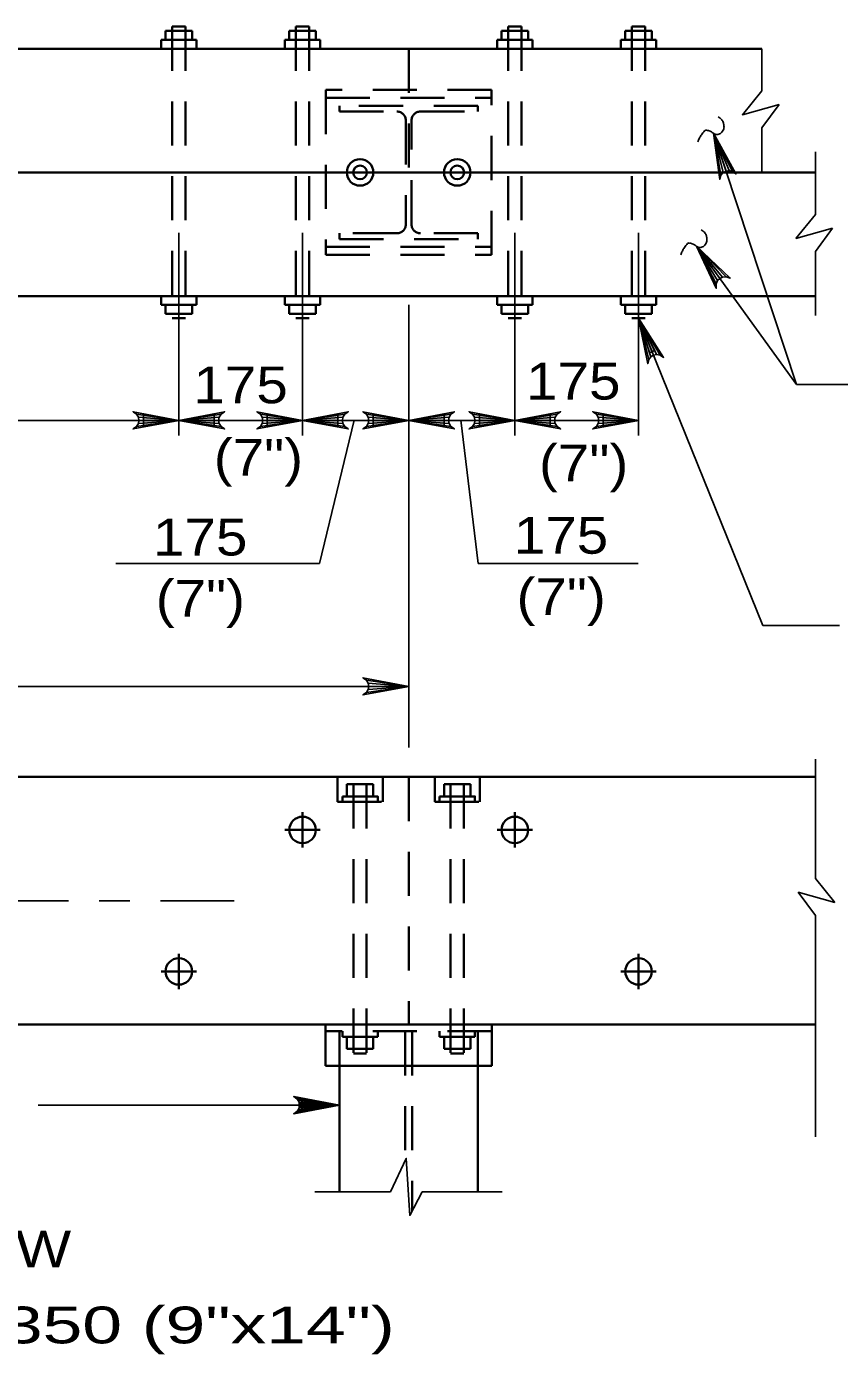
# Model space of a CAD drawing. Extents: x -6.4 to 73.1, y -66 to 0.
# Drawn here: x 62.224 to 64.878, y -6.719 to -2.386 of the extents above; entities that cross this region are included whole.
import ezdxf
from ezdxf.enums import TextEntityAlignment as Align

# ---------------------------------------------------------------- set-up
doc = ezdxf.new("R2010")
doc.units = 0
doc.header["$LTSCALE"] = 0.048
doc.linetypes.add('DOT_DASHED', pattern=[7.7, 5, -1.2, 0.3, -1.2])
doc.linetypes.add('MEDIUM_DASHED', pattern=[4.5, 3, -1.5])
for name, color, linetype, lineweight in [('3', 7, 'Continuous', 35), ('4', 7, 'Continuous', 25), ('5', 7, 'Continuous', 25)]:
    doc.layers.add(name, color=color, linetype=linetype, lineweight=lineweight)

msp = doc.modelspace()

# ---------------------------------------------------------------- hatches: boundary and pattern name
at = {"layer": '4'}
for points in [[(64.21942, -3.33792), (64.25458, -3.45108), (64.27283, -3.44375)], [(62.60467, -3.652), (62.60467, -3.69042), (62.72, -3.67117)], [(62.83533, -3.652), (62.83533, -3.69042), (62.72, -3.67117)], [(63.00833, -3.652), (63.00833, -3.69042), (63.12367, -3.67117)], [(63.239, -3.652), (63.239, -3.69042), (63.12367, -3.67117)], [(63.35433, -3.652), (63.35433, -3.69042), (63.46967, -3.67117)], [(63.585, -3.652), (63.585, -3.69042), (63.46967, -3.67117)], [(63.70042, -3.652), (63.70042, -3.69042), (63.81575, -3.67117)], [(63.93108, -3.652), (63.93108, -3.69042), (63.81575, -3.67117)], [(64.10408, -3.652), (64.10408, -3.69042), (64.21942, -3.67117)]]:
    msp.add_hatch(color=256, dxfattribs=at).paths.add_polyline_path(points)

# ---------------------------------------------------------------- linework, layer by layer
at = {"layer": '3'}
for p, q in [((62.67675, -2.40075), (62.76325, -2.40075)), ((62.67675, -2.42958), (62.67675, -2.40075)), ((62.69833, -2.38633), (62.74158, -2.38633)), ((62.76325, -2.42958), (62.76325, -2.40075)), ((63.08042, -2.40075), (63.16692, -2.40075)), ((63.08042, -2.42958), (63.08042, -2.40075)), ((63.10208, -2.38633), (63.14533, -2.38633)), ((63.16692, -2.42958), (63.16692, -2.40075)), ((63.7725, -2.40075), (63.859, -2.40075)), ((63.7725, -2.42958), (63.7725, -2.40075)), ((63.79408, -2.38633), (63.83733, -2.38633)), ((63.859, -2.42958), (63.859, -2.40075)), ((64.17617, -2.40075), (64.26267, -2.40075)), ((64.17617, -2.42958), (64.17617, -2.40075)), ((64.19775, -2.38633), (64.241, -2.38633)), ((64.26267, -2.42958), (64.26267, -2.40075)), ((64.62167, -2.4585), (58.49208, -2.4585)), ((62.66233, -2.42958), (62.77767, -2.42958)), ((62.66233, -2.4585), (62.66233, -2.42958)), ((62.77767, -2.4585), (62.77767, -2.42958)), ((63.066, -2.42958), (63.18133, -2.42958)), ((63.066, -2.4585), (63.066, -2.42958)), ((63.18133, -2.4585), (63.18133, -2.42958)), ((63.75808, -2.42958), (63.87342, -2.42958)), ((63.75808, -2.4585), (63.75808, -2.42958)), ((63.87342, -2.4585), (63.87342, -2.42958)), ((64.16175, -2.42958), (64.27708, -2.42958)), ((64.16175, -2.4585), (64.16175, -2.42958)), ((64.27708, -2.4585), (64.27708, -2.42958)), ((64.79608, -2.86217), (58.31758, -2.86217)), ((64.79608, -3.26583), (58.31758, -3.26583)), ((62.66233, -3.26583), (62.66233, -3.29467)), ((62.77767, -3.26583), (62.77767, -3.29467)), ((63.066, -3.26583), (63.066, -3.29467)), ((63.18133, -3.26583), (63.18133, -3.29467)), ((63.75808, -3.26583), (63.75808, -3.29467)), ((63.87342, -3.26583), (63.87342, -3.29467)), ((64.16175, -3.26583), (64.16175, -3.29467)), ((64.27708, -3.26583), (64.27708, -3.29467)), ((62.66233, -3.29467), (62.77767, -3.29467)), ((62.67675, -3.29467), (62.67675, -3.3235)), ((62.67675, -3.3235), (62.76325, -3.3235)), ((62.76325, -3.29467), (62.76325, -3.3235)), ((63.066, -3.29467), (63.18133, -3.29467)), ((63.08042, -3.29467), (63.08042, -3.3235)), ((63.08042, -3.3235), (63.16692, -3.3235)), ((63.16692, -3.29467), (63.16692, -3.3235)), ((63.75808, -3.29467), (63.87342, -3.29467)), ((63.7725, -3.29467), (63.7725, -3.3235)), ((63.7725, -3.3235), (63.859, -3.3235)), ((63.859, -3.29467), (63.859, -3.3235)), ((64.16175, -3.29467), (64.27708, -3.29467)), ((64.17617, -3.29467), (64.17617, -3.3235)), ((64.17617, -3.3235), (64.26267, -3.3235)), ((64.26267, -3.29467), (64.26267, -3.3235)), ((62.69833, -3.33792), (62.74158, -3.33792)), ((63.10208, -3.33792), (63.14533, -3.33792)), ((63.79408, -3.33792), (63.83733, -3.33792)), ((64.19775, -3.33792), (64.241, -3.33792)), ((64.79608, -4.83475), (58.31758, -4.83475)), ((63.26783, -4.89808), (63.26783, -4.8585)), ((63.35433, -4.8585), (63.26783, -4.8585)), ((63.35433, -4.89808), (63.35433, -4.8585)), ((63.585, -4.89808), (63.585, -4.8585)), ((63.6715, -4.8585), (63.585, -4.8585)), ((63.6715, -4.89808), (63.6715, -4.8585)), ((63.25342, -4.91625), (63.25342, -4.89808)), ((63.57058, -4.91625), (63.57058, -4.89808)), ((63.12367, -4.95008), (63.12367, -5.06542)), ((63.81575, -4.95008), (63.81575, -5.06542)), ((63.18133, -5.00775), (63.066, -5.00775)), ((63.87342, -5.00775), (63.75808, -5.00775)), ((62.72, -5.4115), (62.72, -5.52683)), ((64.21942, -5.4115), (64.21942, -5.52683)), ((62.77767, -5.46917), (62.66233, -5.46917)), ((64.27708, -5.46917), (64.16175, -5.46917)), ((64.79608, -5.64217), (58.31758, -5.64217)), ((63.19883, -5.64217), (63.19883, -5.77717)), ((63.25342, -5.66467), (63.25342, -5.68275)), ((63.36875, -5.66467), (63.36875, -5.68275)), ((63.57058, -5.66467), (63.57058, -5.68275)), ((63.68592, -5.66467), (63.68592, -5.68275)), ((63.7405, -5.64217), (63.7405, -5.77717)), ((63.25342, -5.68275), (63.36875, -5.68275)), ((63.26783, -5.68275), (63.26783, -5.72233)), ((63.35433, -5.68275), (63.35433, -5.72233)), ((63.57058, -5.68275), (63.68592, -5.68275)), ((63.585, -5.68275), (63.585, -5.72233)), ((63.6715, -5.68275), (63.6715, -5.72233)), ((63.26783, -5.72233), (63.35433, -5.72233)), ((63.28942, -5.73675), (63.33267, -5.73675)), ((63.585, -5.72233), (63.6715, -5.72233)), ((63.60658, -5.73675), (63.64983, -5.73675)), ((63.7405, -5.77717), (63.19883, -5.77717)), ((63.24383, -5.77717), (63.24383, -6.18858)), ((63.6955, -5.77717), (63.6955, -6.18858))]:
    msp.add_line(p, q, dxfattribs=at)
at = {"layer": '3', "linetype": 'MEDIUM_DASHED'}
for p, q in [((62.69833, -2.38633), (62.69833, -3.33792)), ((62.74158, -2.38633), (62.74158, -3.33792)), ((63.10208, -2.38633), (63.10208, -3.33792)), ((63.14533, -2.38633), (63.14533, -3.33792)), ((63.79408, -2.38633), (63.79408, -3.33792)), ((63.83733, -2.38633), (63.83733, -3.33792)), ((64.19775, -2.38633), (64.19775, -3.33792)), ((64.241, -2.38633), (64.241, -3.33792)), ((63.46967, -2.4585), (63.46967, -2.86217)), ((63.199, -2.61933), (63.74033, -2.61933)), ((63.46033, -2.69233), (63.46033, -3.032)), ((63.479, -3.032), (63.479, -2.69233)), ((63.199, -3.105), (63.74033, -3.105)), ((63.46967, -4.83475), (63.46967, -5.64217)), ((63.28942, -4.8585), (63.28942, -5.73675)), ((63.33267, -4.8585), (63.33267, -5.73675)), ((63.60658, -4.8585), (63.60658, -5.73675)), ((63.64983, -4.8585), (63.64983, -5.73675)), ((63.7405, -5.66467), (63.19883, -5.66467)), ((63.24383, -5.66467), (63.24383, -5.77717)), ((63.45842, -5.66467), (63.45842, -6.08625)), ((63.48092, -5.66467), (63.48092, -6.25058)), ((63.6955, -5.66467), (63.6955, -5.77717))]:
    msp.add_line(p, q, dxfattribs=at)
at = {"layer": '3', "lineweight": 25}
for p, q in [((64.62167, -2.59625), (64.62167, -2.4585)), ((64.67758, -2.64042), (64.62167, -2.717)), ((64.62167, -2.86217), (64.62167, -2.717)), ((64.79608, -2.99992), (64.79608, -2.79483)), ((64.79608, -2.99992), (64.73275, -3.07792)), ((64.73275, -3.07792), (64.852, -3.04408)), ((64.852, -3.04408), (64.79608, -3.12067)), ((64.79608, -3.32908), (64.79608, -3.12067)), ((64.79608, -4.77708), (64.79608, -5.166)), ((64.79608, -5.166), (64.8595, -5.244)), ((64.74025, -5.21017), (64.79608, -5.28675)), ((64.8595, -5.244), (64.74025, -5.21017)), ((64.79608, -5.28675), (64.79608, -6.00908)), ((63.16342, -6.18858), (63.41017, -6.18858))]:
    msp.add_line(p, q, dxfattribs=at)
at = {"layer": '3', "linetype": 'MEDIUM_DASHED'}
for points in [[(63.199, -3.13117), (63.74033, -3.13117), (63.74033, -2.59317), (63.199, -2.59317)], [(63.23733, -4.91625), (63.38492, -4.91625), (63.38492, -4.83483), (63.23733, -4.83483)], [(63.5545, -4.91625), (63.70208, -4.91625), (63.70208, -4.83483), (63.5545, -4.83483)]]:
    msp.add_lwpolyline(points, close=True, dxfattribs=at)
at = {"layer": '3', "lineweight": 25}
for points in [[(64.62167, -2.59625), (64.55833, -2.67417), (64.67758, -2.64042)], [(63.41017, -6.18858), (63.46175, -6.07917), (63.47308, -6.26542), (63.51375, -6.18858), (63.775, -6.18858)]]:
    msp.add_lwpolyline(points, dxfattribs=at)
at = {"layer": '3', "linetype": 'MEDIUM_DASHED'}
for points in [[(63.6955, -2.64475), (63.24383, -2.64475), (63.24383, -2.66358), (63.43158, -2.66358)], [(63.50775, -2.66358), (63.6955, -2.66358), (63.6955, -2.64475)], [(63.43158, -3.06075), (63.24383, -3.06075), (63.24383, -3.07958), (63.6955, -3.07958), (63.6955, -3.06075), (63.50775, -3.06075)]]:
    msp.add_lwpolyline(points, dxfattribs=at)
at = {"layer": '3'}
for points in [[(63.36875, -4.91625), (63.36875, -4.89808), (63.25342, -4.89808)], [(63.68592, -4.91625), (63.68592, -4.89808), (63.57058, -4.89808)]]:
    msp.add_lwpolyline(points, dxfattribs=at)
for centre, radius in [((63.31108, -2.86217), 0.04325), ((63.31108, -2.86217), 0.02242), ((63.62825, -2.86217), 0.04325), ((63.62825, -2.86217), 0.02242), ((63.12369, -5.00774), 0.04325), ((63.81574, -5.00774), 0.04325), ((62.71999, -5.46911), 0.04325), ((64.21943, -5.46911), 0.04325)]:
    msp.add_circle(centre, radius, dxfattribs=at)
at = {"layer": '3', "linetype": 'MEDIUM_DASHED'}
for centre, start, end in [((63.43156, -2.69236), 0, 90), ((63.50778, -2.69236), 90, 180), ((63.43156, -3.03197), 270, 0), ((63.50778, -3.03197), 180, 270)]:
    msp.add_arc(centre, 0.02881, start, end, dxfattribs=at)
at = {"layer": '4'}
for p, q in [((64.46375, -2.7345), (64.73475, -3.55442)), ((62.72, -3.05917), (62.72, -3.72075)), ((63.12367, -3.05917), (63.12367, -3.72075)), ((63.81575, -3.05917), (63.81575, -3.72075)), ((64.21942, -3.05917), (64.21942, -3.72075)), ((64.40817, -3.10275), (64.73475, -3.55442)), ((63.46967, -3.29467), (63.46967, -4.7385)), ((64.21942, -3.33792), (64.62508, -4.34067)), ((64.73475, -3.55442), (64.9015, -3.55442)), ((61.55683, -3.67117), (64.21942, -3.67117)), ((63.17908, -4.13783), (63.292, -3.67108)), ((63.69617, -4.13783), (63.63967, -3.67108)), ((62.51508, -4.13783), (63.17908, -4.13783)), ((63.69617, -4.13783), (64.21833, -4.13783)), ((64.62508, -4.34067), (64.87433, -4.34067)), ((63.46975, -4.53908), (59.23808, -4.53908)), ((63.24383, -5.90558), (62.26175, -5.9055))]:
    msp.add_line(p, q, dxfattribs=at)
at = {"layer": '4', "linetype": 'DOT_DASHED'}
msp.add_line((62.90008, -5.2385), (59.867, -5.2385), dxfattribs=at)
at = {"layer": '4'}
for points in [[(64.46375, -2.7345), (64.53708, -2.86733), (64.52592, -2.85892), (64.51458, -2.85642), (64.50458, -2.85792), (64.49558, -2.86267), (64.48792, -2.8715), (64.484, -2.88483), (64.46375, -2.7345), (64.48792, -2.8715), (64.49558, -2.86267), (64.46375, -2.7345), (64.50458, -2.85792), (64.51458, -2.85642), (64.46375, -2.7345), (64.52592, -2.85892)], [(64.40817, -3.10275), (64.51817, -3.20725), (64.505, -3.20258), (64.49342, -3.20367), (64.48433, -3.20808), (64.47725, -3.21533), (64.47258, -3.226), (64.47292, -3.24), (64.40817, -3.10275), (64.47258, -3.226), (64.47725, -3.21533), (64.40817, -3.10275), (64.48433, -3.20808), (64.49342, -3.20367), (64.40817, -3.10275), (64.505, -3.20258)], [(64.21942, -3.33792), (64.30125, -3.46567), (64.28958, -3.458), (64.27808, -3.45625), (64.26817, -3.45842), (64.25958, -3.46375), (64.2525, -3.473), (64.24942, -3.48667), (64.21942, -3.33792), (64.2525, -3.473), (64.25958, -3.46375), (64.21942, -3.33792), (64.26817, -3.45842), (64.27808, -3.45625), (64.21942, -3.33792), (64.28958, -3.458)], [(62.72, -3.67117), (62.57083, -3.69917), (62.58233, -3.69117), (62.58825, -3.68117), (62.59, -3.67117), (62.58825, -3.66117), (62.58233, -3.65117), (62.57083, -3.64317), (62.72, -3.67117), (62.58233, -3.65117), (62.58825, -3.66117), (62.72, -3.67117), (62.59, -3.67117), (62.58825, -3.68117), (62.72, -3.67117), (62.58233, -3.69117)], [(62.72, -3.67117), (62.86917, -3.69917), (62.85767, -3.69117), (62.85175, -3.68117), (62.85, -3.67117), (62.85175, -3.66117), (62.85767, -3.65117), (62.86917, -3.64317), (62.72, -3.67117), (62.85767, -3.65117), (62.85175, -3.66117), (62.72, -3.67117), (62.85, -3.67117), (62.85175, -3.68117), (62.72, -3.67117), (62.85767, -3.69117)], [(63.12367, -3.67117), (62.9745, -3.69917), (62.986, -3.69117), (62.99192, -3.68117), (62.99367, -3.67117), (62.99192, -3.66117), (62.986, -3.65117), (62.9745, -3.64317), (63.12367, -3.67117), (62.986, -3.65117), (62.99192, -3.66117), (63.12367, -3.67117), (62.99367, -3.67117), (62.99192, -3.68117), (63.12367, -3.67117), (62.986, -3.69117)], [(63.12367, -3.67117), (63.27283, -3.69917), (63.26133, -3.69117), (63.25542, -3.68117), (63.25367, -3.67117), (63.25542, -3.66117), (63.26133, -3.65117), (63.27283, -3.64317), (63.12367, -3.67117), (63.26133, -3.65117), (63.25542, -3.66117), (63.12367, -3.67117), (63.25367, -3.67117), (63.25542, -3.68117), (63.12367, -3.67117), (63.26133, -3.69117)], [(63.46967, -3.67117), (63.3205, -3.69917), (63.332, -3.69117), (63.33792, -3.68117), (63.33967, -3.67117), (63.33792, -3.66117), (63.332, -3.65117), (63.3205, -3.64317), (63.46967, -3.67117), (63.332, -3.65117), (63.33792, -3.66117), (63.46967, -3.67117), (63.33967, -3.67117), (63.33792, -3.68117), (63.46967, -3.67117), (63.332, -3.69117)], [(63.46967, -3.67117), (63.61883, -3.69917), (63.60733, -3.69117), (63.60142, -3.68117), (63.59967, -3.67117), (63.60142, -3.66117), (63.60733, -3.65117), (63.61883, -3.64317), (63.46967, -3.67117), (63.60733, -3.65117), (63.60142, -3.66117), (63.46967, -3.67117), (63.59967, -3.67117), (63.60142, -3.68117), (63.46967, -3.67117), (63.60733, -3.69117)], [(63.81575, -3.67117), (63.66658, -3.69917), (63.67808, -3.69117), (63.684, -3.68117), (63.68575, -3.67117), (63.684, -3.66117), (63.67808, -3.65117), (63.66658, -3.64317), (63.81575, -3.67117), (63.67808, -3.65117), (63.684, -3.66117), (63.81575, -3.67117), (63.68575, -3.67117), (63.684, -3.68117), (63.81575, -3.67117), (63.67808, -3.69117)], [(63.81575, -3.67117), (63.96492, -3.69917), (63.95342, -3.69117), (63.9475, -3.68117), (63.94575, -3.67117), (63.9475, -3.66117), (63.95342, -3.65117), (63.96492, -3.64317), (63.81575, -3.67117), (63.95342, -3.65117), (63.9475, -3.66117), (63.81575, -3.67117), (63.94575, -3.67117), (63.9475, -3.68117), (63.81575, -3.67117), (63.95342, -3.69117)], [(64.21942, -3.67117), (64.07025, -3.69917), (64.08175, -3.69117), (64.08767, -3.68117), (64.08942, -3.67117), (64.08767, -3.66117), (64.08175, -3.65117), (64.07025, -3.64317), (64.21942, -3.67117), (64.08175, -3.65117), (64.08767, -3.66117), (64.21942, -3.67117), (64.08942, -3.67117), (64.08767, -3.68117), (64.21942, -3.67117), (64.08175, -3.69117)], [(63.46967, -4.53917), (63.3205, -4.56717), (63.332, -4.55917), (63.33792, -4.54917), (63.33967, -4.53917), (63.33792, -4.52917), (63.332, -4.51917), (63.3205, -4.51117), (63.46967, -4.53917), (63.332, -4.51917), (63.33792, -4.52917), (63.46967, -4.53917), (63.33967, -4.53917), (63.33792, -4.54917), (63.46967, -4.53917), (63.332, -4.55917)], [(63.24383, -5.90558), (63.09467, -5.87758), (63.10042, -5.88158), (63.10617, -5.88558), (63.10917, -5.89058), (63.11208, -5.89558), (63.11292, -5.90058), (63.11383, -5.90558), (63.11292, -5.91058), (63.11208, -5.91558), (63.10917, -5.92058), (63.10617, -5.92558), (63.10042, -5.92958), (63.09467, -5.9335), (63.24383, -5.90558), (63.10042, -5.92958), (63.10617, -5.92558), (63.24383, -5.90558), (63.10917, -5.92058), (63.11208, -5.91558), (63.24383, -5.90558), (63.11292, -5.91058), (63.11383, -5.90558), (63.24383, -5.90558), (63.11292, -5.90058), (63.11208, -5.89558), (63.24383, -5.90558), (63.10917, -5.89058), (63.10617, -5.88558), (63.24383, -5.90558), (63.10042, -5.88158)]]:
    msp.add_lwpolyline(points, dxfattribs=at)
for points in [[(64.21942, -3.33792), (64.25458, -3.45108), (64.27283, -3.44375)], [(62.60467, -3.652), (62.60467, -3.69042), (62.72, -3.67117)], [(62.83533, -3.652), (62.83533, -3.69042), (62.72, -3.67117)], [(63.00833, -3.652), (63.00833, -3.69042), (63.12367, -3.67117)], [(63.239, -3.652), (63.239, -3.69042), (63.12367, -3.67117)], [(63.35433, -3.652), (63.35433, -3.69042), (63.46967, -3.67117)], [(63.585, -3.652), (63.585, -3.69042), (63.46967, -3.67117)], [(63.70042, -3.652), (63.70042, -3.69042), (63.81575, -3.67117)], [(63.93108, -3.652), (63.93108, -3.69042), (63.81575, -3.67117)], [(64.10408, -3.652), (64.10408, -3.69042), (64.21942, -3.67117)]]:
    msp.add_lwpolyline(points, close=True, dxfattribs=at)
for centre, radius, start, end in [((64.45964, -2.71632), 0.04045, 39.8006, 60.65202), ((64.55516, -2.83305), 0.1608, 138.37148, 144.4201), ((64.43947, -2.73023), 0.00602, 106.72409, 138.37148), ((64.43982, -2.73138), 0.00722, 77.46905, 106.72408), ((64.4247, -2.79941), 0.0769, 68.59546, 77.46905), ((64.44212, -2.75495), 0.02915, 48.06467, 68.59546), ((64.46993, -2.70775), 0.02706, 14.23512, 39.8006), ((64.46651, -2.70972), 0.03266, 318.99925, 333.43899), ((64.47528, -2.7141), 0.02285, 333.43899, 350.72014), ((64.42614, -2.71886), 0.07225, 5.70959, 14.23512), ((64.47468, -2.71401), 0.02346, 350.72014, 5.70959), ((64.49892, -2.79095), 0.09068, 153.43899, 161.96079), ((64.49024, -2.78661), 0.08098, 144.4201, 153.43899), ((64.47648, -2.71671), 0.02225, 228.06467, 251.60538), ((64.47527, -2.72033), 0.01844, 251.60538, 287.10557), ((64.47402, -2.71625), 0.0227, 287.10557, 318.99925), ((64.40406, -3.08458), 0.04045, 39.8006, 60.65202), ((64.41435, -3.07601), 0.02706, 14.23512, 39.8006), ((64.37055, -3.08712), 0.07225, 5.70959, 14.23512), ((64.44334, -3.1592), 0.09068, 153.43899, 161.96079), ((64.43466, -3.15487), 0.08098, 144.4201, 153.43899), ((64.49958, -3.20131), 0.1608, 138.37148, 144.4201), ((64.38389, -3.09849), 0.00602, 106.72409, 138.37148), ((64.38423, -3.09964), 0.00722, 77.46905, 106.72408), ((64.36911, -3.16766), 0.0769, 68.59546, 77.46905), ((64.38654, -3.12321), 0.02915, 48.06467, 68.59546), ((64.42089, -3.08497), 0.02225, 228.06467, 251.60538), ((64.41969, -3.08858), 0.01844, 251.60538, 287.10557), ((64.41843, -3.08451), 0.0227, 287.10557, 318.99925), ((64.41092, -3.07798), 0.03266, 318.99925, 333.43899), ((64.41969, -3.08236), 0.02285, 333.43899, 350.72014), ((64.41909, -3.08226), 0.02346, 350.72014, 5.70959)]:
    msp.add_arc(centre, radius, start, end, dxfattribs=at)

# ---------------------------------------------------------------- texts
at = {"layer": '4', "width": 1.2}
msp.add_text('ELEVATION VIEW', height=0.12, dxfattribs=at).set_placement((61.55588, -6.43475), align=Align.CENTER)
at = {"layer": '5'}
for s, width, p in [('175', 1.15, (62.92158, -3.6155)), ('175', 1.15, (64.0065, -3.60333)), ('(7")', 1.15, (62.97967, -3.852)), ('(7")', 1.15, (64.04033, -3.87017)), ('175', 1.15, (62.78983, -4.11217)), ('175', 1.15, (63.9665, -4.10633)), ('(7")', 1.15, (62.79033, -4.31217)), ('(7")', 1.15, (63.967, -4.30633)), ('BEARING SILL: 2-225x350 (9"x14")', 1.45, (61.56967, -6.68283))]:
    msp.add_text(s, height=0.12, dxfattribs=dict(at, width=width)).set_placement(p, align=Align.CENTER)

doc.saveas('drawing.dxf')
